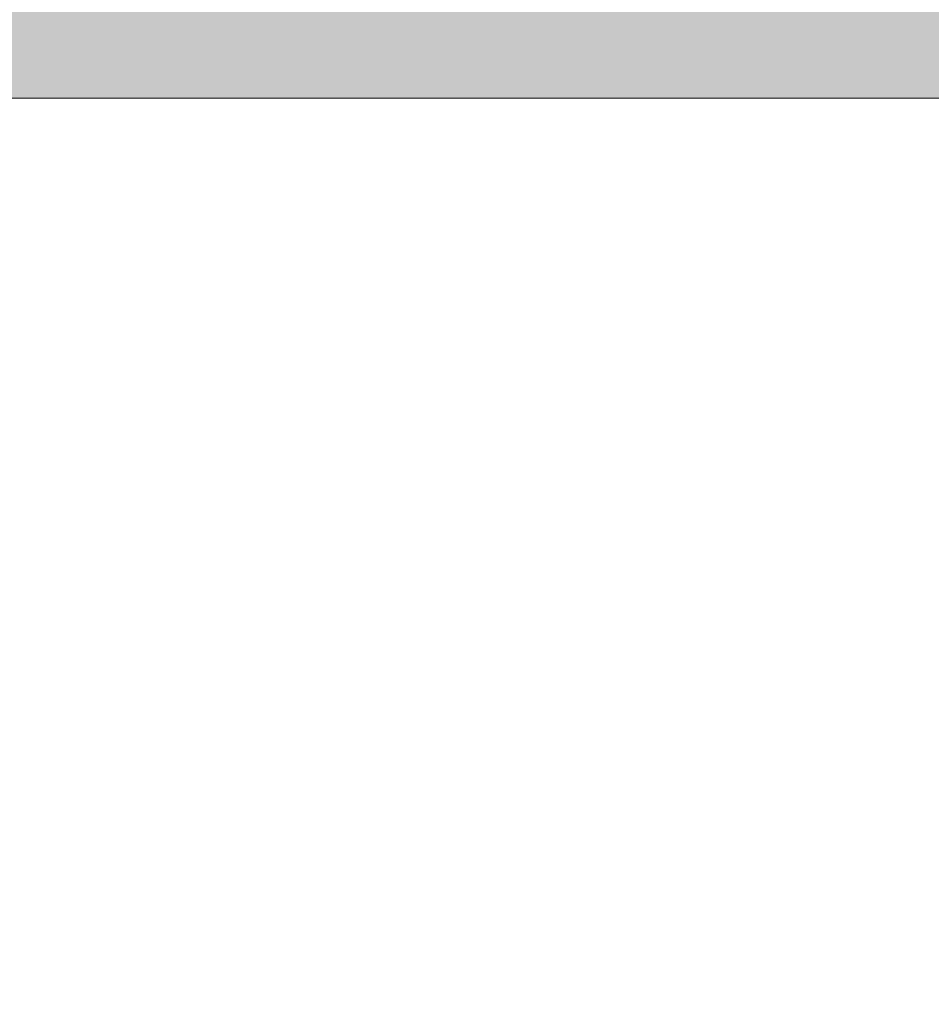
# Model space of a CAD drawing. Header units: metres. Extents: x 3.7 to 90.5, y -1.7 to 14.3.
# Tile 567 of 656: x 77.13 to 77.33, y 2.559 to 2.775. Entities that reach past the tile are written whole.
import ezdxf

# ---------------------------------------------------------------- set-up
doc = ezdxf.new("R2010")
doc.units = ezdxf.units.M
doc.layers.add('A-WALL', color=7, linetype='Continuous', lineweight=18)
doc.layers.add('A-WALL-PATT', color=7, linetype='Continuous', lineweight=18)

# ---------------------------------------------------------------- blocks, each defined once
blk = doc.blocks.new('4 GRE - ESCOLA DE CINEMA E AUDIOVISUAL CINE REX R07_rvt-3-Corte 8')
at = {"layer": 'A-WALL-PATT', "lineweight": 5, "true_color": 0xff8000}
h = blk.add_hatch(color=30, dxfattribs=at)
h.paths.add_polyline_path([(58.89194, -0.14), (58.95335, -0.14), (58.95335, -0.02), (57.56842, -0.02), (57.56842, -0.14), (58.87843, -0.14)])
h.paths.add_polyline_path([(57.67308, 0.1), (57.70754, 0.1), (57.71354, 0.105), (57.72743, 0.10425), (57.73254, 0.1), (57.75554, 0.1), (57.76154, 0.105), (57.77453, 0.105), (57.78178, 0.1), (57.80354, 0.1), (57.80954, 0.105), (57.82253, 0.105), (57.82854, 0.1), (57.85154, 0.1), (57.85754, 0.105), (57.87053, 0.105), (57.87654, 0.1), (57.89954, 0.1), (57.90554, 0.105), (57.91853, 0.105), (57.92454, 0.1), (57.94754, 0.10077), (57.95354, 0.105), (57.96653, 0.105), (57.97254, 0.1), (57.99462, 0.1), (58.00062, 0.105), (58.27004, 0.105), (58.27504, 0.1), (58.28177, 0.10037), (58.28733, 0.105), (58.30032, 0.105), (58.30633, 0.1), (58.32504, 0.1), (58.33095, 0.105), (58.59004, 0.105), (58.59249, 0.10305), (58.59504, 0.105), (58.60782, 0.105), (58.61383, 0.1), (58.62504, 0.1), (58.63095, 0.105), (58.89046, 0.10458), (58.89504, 0.1), (58.91683, 0.1), (58.92283, 0.105), (58.95335, 0.105), (58.95335, 0.11), (57.58843, 0.11), (57.58843, 0.1)])
h.paths.add_polyline_path([(58.10786, 0.37667), (58.95335, 0.37667), (58.95335, 0.39), (57.58843, 0.39), (57.58843, 0.37667), (57.76004, 0.37667)])
h.paths.add_polyline_path([(58.92893, 0.51), (58.94335, 0.51), (58.94335, 4.39634), (58.35856, 4.39634), (58.35856, 4.39134), (58.07356, 4.39134), (58.07356, 4.39634), (57.58843, 4.39634), (57.58843, 2.75782), (58.89194, 2.75782), (58.89194, 0.51), (58.90393, 0.51), (58.90993, 0.515), (58.92292, 0.515), (58.92526, 0.51305)])
h.paths.add_polyline_path([(56.98843, 0.96), (57.36838, 0.96), (57.36838, 2.61), (57.11896, 2.60969), (57.11962, 2.00462), (57.15916, 1.96017), (57.15968, 1.96), (57.22646, 1.95922), (57.22568, 1.92805), (57.22338, 1.9225), (57.21973, 1.91774), (57.21496, 1.91408), (57.20942, 1.91178), (57.20346, 1.911), (57.02651, 1.91178), (57.02096, 1.91408), (57.0162, 1.91774), (57.01255, 1.9225), (57.01025, 1.92805), (57.00946, 1.937), (57.00946, 1.96), (57.07644, 1.96086), (57.11696, 2.00643), (57.11696, 2.61), (55.04162, 2.61), (55.04162, 0.96), (56.93424, 0.96)])
h.paths.add_polyline_path([(54.84154, 1.225), (54.84158, 1.225), (54.84154, 1.23585)])
h.paths.add_polyline_path([(57.07827, 1.96), (57.15706, 1.96065), (57.11796, 2.00357), (57.07843, 1.96017)])
h.paths.add_polyline_path([(58.74464, 4.42634), (58.94335, 4.42634), (58.94335, 4.445), (58.34106, 4.445), (58.34106, 4.42634), (58.73687, 4.42634)])
h.paths.add_polyline_path([(58.07356, 4.42634), (58.07356, 4.445), (57.58843, 4.445), (57.58843, 4.42634)])
h.paths.add_polyline_path([(58.42098, 4.595), (58.95335, 4.595), (58.95335, 4.76), (57.58843, 4.76), (57.58843, 4.595)])
h.paths.add_polyline_path([(58.72062, 5.11), (58.95335, 5.11), (58.95335, 5.63), (58.71145, 5.63), (58.71145, 5.23597), (57.58843, 5.23597), (57.58843, 5.11), (58.71145, 5.11)])
at = {"layer": 'A-WALL'}
blk.add_line((57.58843, 2.75782), (58.89194, 2.75782), dxfattribs=at)

msp = doc.modelspace()

# ---------------------------------------------------------------- block references
at = {"lineweight": 5}
msp.add_blockref('4 GRE - ESCOLA DE CINEMA E AUDIOVISUAL CINE REX R07_rvt-3-Corte 8', (18.55111, 0), dxfattribs=at)

doc.saveas('drawing.dxf')
